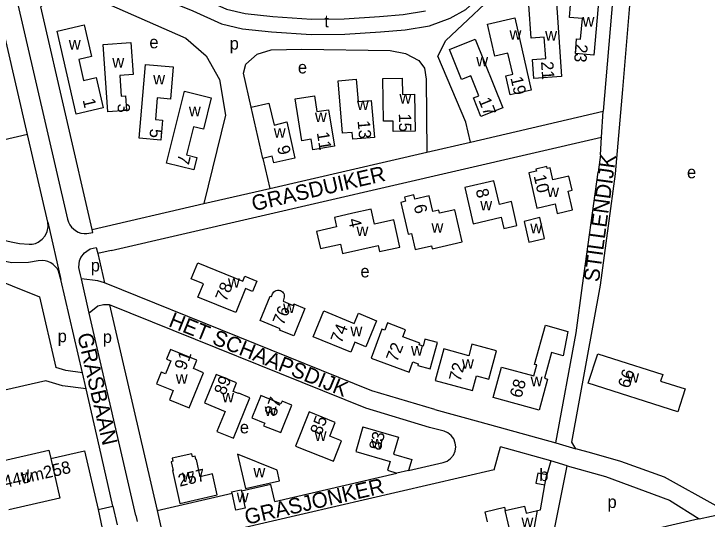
# Model space of a CAD drawing. Extents: x 155696 to 157795, y 382328 to 384028.
# Drawn here: x 156619.5 to 156844.2, y 382975.8 to 383139.6 of the extents above; entities that cross this region are included whole.
import ezdxf

# ---------------------------------------------------------------- set-up
doc = ezdxf.new("R2010")
doc.units = 0
for name, color, linetype in [('BLT_Basislijn', 7, 'Continuous'), ('BLT_Bebouwing', 7, 'Continuous'), ('BLT_Centroide', 7, 'Continuous'), ('BLT_Huisnummer', 7, 'Continuous'), ('BLT_Huisnummer_reeks', 7, 'Continuous'), ('BLT_Onderverdeling_panden', 7, 'Continuous'), ('BLT_Straatnaam', 7, 'Continuous')]:
    doc.layers.add(name, color=color, linetype=linetype)

msp = doc.modelspace()

# ---------------------------------------------------------------- linework, layer by layer
at = {"layer": 'BLT_Basislijn'}
for p, q in [((156813.95, 383148.39), (156810.53, 383107.98)), ((156644.85, 383069.71), (156628.2, 383141.84)), ((156767.48, 383098.04), (156810.53, 383107.98)), ((156810.04, 383099.66), (156810.53, 383107.98)), ((156809.64, 383093.83), (156810.04, 383099.66)), ((156753.42, 383094.79), (156767.48, 383098.04)), ((156700.23, 383092.7), (156702.47, 383083.02)), ((156702.47, 383083.02), (156753.42, 383094.79)), ((156809.64, 383093.83), (156808.88, 383088.24)), ((156681.12, 383078.09), (156702.47, 383083.02)), ((156644.85, 383069.71), (156681.12, 383078.09)), ((156630.46, 383072.04), (156634.74, 383053.52)), ((156641.73, 383023.24), (156634.74, 383053.52)), ((156642.94, 383018.02), (156641.73, 383023.24)), ((156629.86, 383020.68), (156603.98, 383014.7)), ((156647.3, 382999.12), (156642.94, 383018.02)), ((156795.24, 383000.6), (156801.69, 382998.65)), ((156651.6, 382980.07), (156647.3, 382999.12)), ((156775.25, 382991.84), (156777.21, 382999.26)), ((156793.58, 382994.71), (156777.21, 382999.26)), ((156642.37, 382997.98), (156646.77, 382978.92)), ((156747.46, 382991.62), (156758.68, 382994.17)), ((156798.86, 382993.08), (156793.58, 382994.71)), ((156775.25, 382991.84), (156668.54, 382967.19)), ((156704.07, 382981.57), (156743.7, 382990.76)), ((156646.77, 382978.92), (156651.6, 382980.07)), ((156646.77, 382978.92), (156648.17, 382972.84)), ((156651.6, 382980.07), (156652.97, 382973.98)), ((156665.9, 382978.59), (156667.12, 382973.33)), ((156841.69, 382975.88), (156850.34, 382977.87))]:
    msp.add_line(p, q, dxfattribs=at)
for points in [[(156624.06, 383159.74), (156634.99, 383161.39), (156641.65, 383161.73), (156646.47, 383160.41), (156654.67, 383156.22), (156664.2, 383151.34), (156679.47, 383145.14), (156688.43, 383141.04), (156694.45, 383139.66), (156703.4, 383138.69), (156716.03, 383137.88), (156726.59, 383137.94), (156738.01, 383138.69), (156745.69, 383139.31), (156752.98, 383140.57)], [(156625.19, 383154.85), (156635.49, 383156.41), (156641.1, 383156.7), (156644.65, 383155.72), (156652.4, 383151.77), (156662.12, 383146.79), (156677.48, 383140.55), (156686.81, 383136.28), (156693.62, 383134.72), (156702.97, 383133.7), (156715.88, 383132.88), (156726.77, 383132.94), (156738.37, 383133.7), (156746.32, 383134.34), (156754.28, 383135.72), (156760.97, 383138.19), (156766.06, 383140.98), (156769.64, 383144.39), (156774.48, 383155.97)], [(156767.48, 383098.04), (156766.03, 383104.42), (156756.96, 383125.83), (156759.58, 383130.94), (156779.26, 383149.57), (156783.18, 383151.73), (156786.92, 383152.81), (156793.91, 383153.46)], [(156800.36, 383000.81), (156809.66, 383051.7), (156812.28, 383070.91), (156814.57, 383087.69), (156816.87, 383115.08), (156819.83, 383150.19)], [(156619.84, 383146.88), (156636.91, 383073.01), (156637.21, 383072.05), (156637.65, 383071.24), (156638.18, 383070.49), (156638.79, 383069.88), (156639.48, 383069.34), (156640.3, 383068.87), (156641.22, 383068.54), (156642.24, 383068.35), (156643.11, 383068.37), (156645.08, 383068.74), (156644.85, 383069.71)], [(156628.2, 383141.84), (156632.04, 383145.42), (156635.54, 383147.2), (156643.06, 383145.94), (156675.2, 383131.65), (156681.81, 383125.97), (156686.11, 383118.34), (156688.06, 383106.69), (156681.12, 383078.09)], [(156623.9, 383100.44), (156613.46, 383145.65)], [(156696.39, 383109.34), (156693.89, 383120.38), (156694.69, 383123.31), (156698.36, 383126.52), (156702.9, 383127.96), (156712.88, 383128.13), (156741.52, 383127.73), (156746.43, 383126.73), (156750.83, 383124.46), (156752.6, 383121.97), (156753.12, 383118.39), (156753.42, 383094.79)], [(156623.9, 383100.44), (156608.07, 383096.79)], [(156630.46, 383072.04), (156623.9, 383100.44)], [(156651.04, 383062.93), (156810.04, 383099.66)], [(156795.24, 383000.6), (156801.78, 383036.17), (156803.88, 383051.57), (156808.88, 383088.24)], [(156614, 383067.01), (156616.23, 383066.23), (156618.6, 383065.64), (156621.37, 383065.15), (156624.45, 383064.91), (156625.43, 383064.97), (156626.46, 383065.19), (156627.33, 383065.58), (156628.72, 383066.54), (156629.65, 383067.65), (156630.34, 383069.05), (156630.63, 383070.54), (156630.46, 383072.04)], [(156594.52, 383067.19), (156592.24, 383062.18), (156627.84, 383047.86), (156633.13, 383024.93)], [(156634.74, 383053.52), (156634.01, 383056.17), (156633.49, 383057.06), (156632.92, 383057.73), (156632.27, 383058.37), (156631.44, 383058.9), (156630.5, 383059.32), (156629.59, 383059.55), (156628.71, 383059.64), (156627.33, 383059.52), (156624.27, 383059.03), (156618.84, 383058.91), (156614.37, 383059.7), (156610.18, 383060.99), (156594.52, 383067.19)], [(156641.38, 383053.66), (156641.07, 383054.99), (156640.73, 383056.45), (156640.59, 383057.42), (156640.62, 383058.6), (156640.79, 383059.54), (156641.24, 383060.64), (156642.41, 383062.11), (156643.11, 383062.68), (156644.26, 383063.42), (156646.21, 383063.87), (156646.66, 383061.92)], [(156651.04, 383062.93), (156646.66, 383061.92)], [(156646.66, 383061.92), (156648.86, 383052.39)], [(156648.86, 383052.39), (156646.74, 383053.1), (156641.38, 383053.66)], [(156643.94, 383042.57), (156641.38, 383053.66)], [(156755.92, 383011.32), (156735.55, 383017.44), (156648.86, 383052.39)], [(156650.51, 383045.26), (156648.5, 383045.33), (156646.69, 383044.8), (156643.94, 383042.57)], [(156650.51, 383045.26), (156665.9, 382978.59)], [(156758.94, 383004.33), (156754.24, 383005.56), (156733.61, 383011.75), (156650.51, 383045.26)], [(156659.08, 382977.01), (156643.94, 383042.57)], [(156641.73, 383023.24), (156636.36, 383023.98), (156633.13, 383024.93)], [(156642.94, 383018.02), (156635.3, 383019.08), (156629.86, 383020.68)], [(156755.92, 383011.32), (156770.51, 383007.34), (156795.24, 383000.6)], [(156758.68, 382994.17), (156760, 382994.65), (156761.08, 382995.44), (156761.98, 382996.58), (156762.55, 382997.83), (156762.78, 382999.25), (156762.61, 383000.48), (156762.09, 383001.87), (156761.27, 383002.94), (156760.18, 383003.8), (156758.94, 383004.33)], [(156801.69, 382998.65), (156800.36, 383000.81)], [(156850.34, 382977.87), (156847.22, 382980.12), (156830.38, 382989.42), (156816.24, 382994.48), (156806.84, 382997.22), (156801.69, 382998.65)], [(156631.47, 382995.47), (156642.37, 382997.98)], [(156793.58, 382994.71), (156792.3, 382990.14)], [(156841.69, 382975.88), (156793.67, 382964.78), (156793.48, 382966.1), (156798.86, 382993.08)], [(156798.86, 382993.08), (156811.25, 382989.69), (156832.09, 382981.96), (156841.69, 382975.88)], [(156704.07, 382981.57), (156702.82, 382987.04), (156693.25, 382984.85)], [(156789.28, 382978.61), (156790.2, 382978.86), (156791.68, 382986.91)], [(156665.9, 382978.59), (156690.21, 382984.2)], [(156659.08, 382977.01), (156659.51, 382975.09)]]:
    msp.add_lwpolyline(points, dxfattribs=at)
at = {"layer": 'BLT_Bebouwing'}
for p, q in [((156700.23, 383092.7), (156696.39, 383109.34)), ((156754.48, 383024.5), (156756.8, 383033.02)), ((156678.81, 383027.4), (156670.28, 383030.83)), ((156805.73, 383019.85), (156808.78, 383029.43)), ((156747.46, 382991.62), (156743.7, 382990.76)), ((156791.68, 382986.91), (156792.3, 382990.14))]:
    msp.add_line(p, q, dxfattribs=at)
for points in [[(156800.32, 383146.68), (156809.28, 383145.88), (156807.54, 383126.23), (156801.53, 383126.76), (156801.94, 383131.45), (156803.21, 383131.34), (156803.8, 383138.02), (156799.58, 383138.39)], [(156786.42, 383142.53), (156795.4, 383143.15), (156797.06, 383119.23), (156788.07, 383118.61), (156787.64, 383124.75), (156791.9, 383125.05), (156791.41, 383132.03), (156787.17, 383131.73)], [(156633.5, 383133.94), (156642.27, 383135.97), (156644.64, 383125.72), (156640.54, 383124.77), (156642.1, 383118.01), (156646.21, 383118.96), (156648.49, 383109.11), (156639.72, 383107.08)], [(156760.73, 383128.01), (156769.08, 383131.38), (156778.05, 383109.15), (156770.9, 383106.27), (156768.47, 383112.3), (156770.27, 383113.02), (156767.65, 383119.5), (156764.66, 383118.29)], [(156648.42, 383129.66), (156657.4, 383130.29), (156658.12, 383119.88), (156653.85, 383119.58), (156654.31, 383112.89), (156655.64, 383112.98), (156655.97, 383108.23), (156649.95, 383107.81)], [(156662.19, 383123.15), (156671.15, 383122.37), (156670.24, 383111.93), (156665.97, 383112.3), (156665.36, 383105.35), (156667.7, 383105.15), (156667.13, 383098.66), (156660.1, 383099.27)], [(156724.59, 383117.88), (156730.43, 383118.39), (156731.07, 383111.13), (156735.34, 383111.5), (156736.39, 383099.54), (156729.38, 383098.92), (156729.19, 383101.13), (156726.08, 383100.85)], [(156739.09, 383118.59), (156745.42, 383118.7), (156745.52, 383113.45), (156749.35, 383113.52), (156749.56, 383101.51), (156742.5, 383101.39), (156742.44, 383104.79), (156739.33, 383104.74)], [(156674.76, 383114.49), (156683.49, 383112.32), (156680.96, 383102.15), (156677.77, 383102.94), (156675.5, 383093.83), (156678.82, 383093), (156677.83, 383089.02), (156668.96, 383091.23)], [(156710.65, 383112.06), (156716.92, 383113.05), (156717.73, 383107.89), (156721.48, 383108.49), (156723.4, 383096.65), (156716.44, 383095.51), (156715.9, 383098.91), (156712.82, 383098.42)], [(156793.36, 383089.65), (156792.43, 383089.44), (156792.28, 383090.08), (156788.76, 383089.26), (156788.91, 383088.61), (156786.42, 383088.04), (156789.07, 383076.64), (156794.93, 383077.98), (156795.63, 383074.87), (156800.56, 383076.01), (156799.2, 383082.08), (156800.49, 383082.38), (156799.42, 383086.97), (156794.27, 383085.77)], [(156775.14, 383085.46), (156765.7, 383083.28), (156768.4, 383071.55), (156777.5, 383073.67), (156778.37, 383069.96), (156782.6, 383070.95), (156780.78, 383078.74), (156776.89, 383077.83)], [(156735.31, 383076.3), (156729.42, 383074.96), (156723.42, 383073.58), (156724.11, 383070.56), (156717.57, 383069.08), (156718.85, 383063.49), (156725.38, 383064.97), (156726.06, 383061.95), (156737.59, 383064.55), (156738.05, 383062.51), (156744.64, 383063.99), (156742.66, 383072.78), (156736.44, 383071.37)], [(156784.93, 383072.32), (156786.42, 383065.6), (156791.56, 383066.81), (156790.05, 383073.53)], [(156679.17, 383047.72), (156680.93, 383052.1), (156677, 383053.68), (156679.09, 383058.86), (156693.76, 383052.94), (156694.4, 383054.52), (156698.23, 383052.97), (156696.87, 383049.6), (156694.54, 383050.54), (156691.41, 383042.78)], [(156699.3, 383040.17), (156702.55, 383048.13), (156703.02, 383047.94), (156703.36, 383048.79), (156703.56, 383049.16), (156703.82, 383049.47), (156704.14, 383049.72), (156704.55, 383049.91), (156704.97, 383050.02), (156705.41, 383050.03), (156705.67, 383049.97), (156705.93, 383049.9), (156706.26, 383049.73), (156706.55, 383049.49), (156706.81, 383049.19), (156706.99, 383048.9), (156707.1, 383048.55), (156707.15, 383048.15), (156707.14, 383047.75), (156707.01, 383047.32), (156706.78, 383046.42), (156710.04, 383045.1), (156710.22, 383045.55), (156713.83, 383044.09), (156710.23, 383035.19), (156705.61, 383037.07), (156705.78, 383037.52)], [(156719.93, 383043.34), (156729.84, 383039.28), (156731.17, 383042.54), (156737.03, 383040.13), (156733.63, 383031.69), (156730.02, 383033.15), (156728.71, 383029.91), (156716.48, 383034.92)], [(156774.87, 383015.21), (156777.57, 383025.13), (156788.08, 383022.27), (156789.04, 383025.79), (156788.31, 383025.99), (156791.82, 383038.65), (156799.07, 383036.63), (156797.62, 383028.76), (156793.76, 383029.83), (156791.49, 383021.49), (156792.52, 383021.2), (156789.79, 383011.16)], [(156775.92, 383030.41), (156767.99, 383032.52), (156767, 383028.78), (156758.85, 383030.98), (156756.08, 383020.75), (156768.14, 383017.49), (156769.45, 383022.29), (156773.47, 383021.22)], [(156685.06, 383022.75), (156681.27, 383013.47), (156687.95, 383010.76), (156685.3, 383004.21), (156690.68, 383002.06), (156695.99, 383015.15), (156692.39, 383016.62), (156692.35, 383016.51), (156690.57, 383017.24), (156691.71, 383020.05)], [(156706.42, 383014.09), (156706.08, 383013.25), (156699.56, 383015.87), (156699.44, 383015.59), (156696.62, 383008.62), (156700.8, 383006.93), (156700.47, 383006.11), (156706.03, 383003.87), (156709.62, 383012.8)], [(156715.2, 383010.63), (156710.77, 382999.48), (156723.08, 382994.59), (156725.72, 383001.23), (156721.94, 383002.73), (156723.68, 383007.12)], [(156677.15, 382997.04), (156670.83, 382995.6), (156671.06, 382994.6), (156670.47, 382994.45), (156671.09, 382991.64), (156670.93, 382991.6), (156673.32, 382980.93), (156685.44, 382983.67), (156683.89, 382990.49), (156679.93, 382989.59), (156678.7, 382995.16), (156678.51, 382995.12), (156678.29, 382996.22), (156677.36, 382996.03)], [(156692.02, 382996.87), (156694.54, 382985.71), (156705.65, 382988.22), (156704.87, 382991.67)]]:
    msp.add_lwpolyline(points, close=True, dxfattribs=at)
for points in [[(156787.25, 383114.88), (156780.42, 383113.31), (156778.99, 383119.52), (156781.22, 383120.04), (156779.65, 383126.86), (156775.45, 383125.89), (156773.08, 383136.22), (156781.87, 383138.25), (156787.25, 383114.88)], [(156696.39, 383109.34), (156702.12, 383110.67), (156703.83, 383103.5), (156707.95, 383104.53), (156710.63, 383092.83), (156703.75, 383091.25), (156703.27, 383093.4), (156700.23, 383092.7)], [(156744.95, 383078.47), (156747.31, 383068.19), (156748.41, 383068.44), (156749.61, 383063.19), (156754.86, 383064.4), (156755.1, 383063.4), (156764.84, 383065.66), (156762.43, 383076.07), (156757.51, 383074.93), (156757.26, 383075.99), (156755.33, 383075.54), (156754.16, 383080.58), (156749.46, 383079.49), (156749.13, 383080.89), (156746.13, 383080.2), (156746.45, 383078.82), (156744.95, 383078.47)], [(156756.8, 383033.02), (156752.77, 383034.11), (156752.16, 383031.87), (156750.91, 383032.34), (156751.1, 383032.85), (156745.62, 383034.87), (156746.49, 383037.22), (156740.6, 383039.4), (156739.73, 383037.05), (156738.83, 383037.39), (156735.36, 383028.01), (156747.62, 383023.47), (156748.87, 383026.85), (156750.61, 383026.21), (156750.44, 383025.6), (156754.48, 383024.5)], [(156670.28, 383030.83), (156669.02, 383027.7), (156670.38, 383027.14), (156668.67, 383022.93), (156667.27, 383023.49), (156665.74, 383019.65)], [(156808.78, 383029.43), (156813.54, 383027.91), (156829.84, 383022.71), (156829.16, 383020.57), (156837.1, 383018.01), (156836.26, 383015.38), (156834.74, 383010.62), (156805.73, 383019.85)], [(156665.74, 383019.65), (156671.12, 383017.47), (156669.91, 383014.5), (156676.35, 383011.88), (156680.96, 383023.29), (156677.7, 383024.61), (156678.81, 383027.4)], [(156732.66, 383005.77), (156730.34, 382997.77), (156741.46, 382994.52), (156740.62, 382991.68), (156743.7, 382990.76)], [(156732.66, 383005.77), (156744.15, 383002.44), (156742.54, 382996.85), (156748.48, 382995.11), (156747.46, 382991.62)], [(156614.32, 382994.38), (156630.84, 382998.19), (156631.47, 382995.47)], [(156631.47, 382995.47), (156634.44, 382982.62), (156617.91, 382978.81)], [(156792.3, 382990.14), (156789.33, 382990.71), (156788.72, 382987.48), (156791.68, 382986.91)], [(156690.1, 382984.68), (156693.13, 382985.37), (156693.25, 382984.85)], [(156693.25, 382984.85), (156694.48, 382979.4)], [(156690.21, 382984.2), (156690.1, 382984.68)], [(156694.48, 382979.4), (156691.45, 382978.72), (156690.21, 382984.2)], [(156773.08, 382974.91), (156772.31, 382978.2), (156778.54, 382979.68), (156778.8, 382978.64)], [(156778.8, 382978.64), (156785.04, 382980.07), (156785.57, 382977.76), (156789.28, 382978.61)], [(156788.11, 382967.6), (156787.63, 382969.7), (156789.28, 382978.61)]]:
    msp.add_lwpolyline(points, dxfattribs=at)
at = {"layer": 'BLT_Onderverdeling_panden'}
msp.add_line((156781.69, 382966.12), (156778.8, 382978.64), dxfattribs=at)

# ---------------------------------------------------------------- texts
at = {"layer": 'BLT_Centroide'}
for s, p in [('t', (156720.14, 383135.19)), ('w', (156803.84, 383135.44)), ('w', (156780.17, 383131.2)), ('w', (156791.73, 383130.89)), ('w', (156637.3, 383127.98)), ('e', (156663.43, 383128.41)), ('p', (156689.45, 383127.99)), ('w', (156651.4, 383122.14)), ('w', (156769.39, 383122.55)), ('e', (156711.58, 383120.26)), ('w', (156664.66, 383116.69)), ('w', (156744.5, 383110.5)), ('w', (156730.7, 383108.41)), ('w', (156676.23, 383106.41)), ('w', (156717.09, 383104.5)), ('w', (156703.75, 383099.44)), ('e', (156837.72, 383086.29)), ('w', (156792.37, 383080.19)), ('w', (156770.69, 383075.85)), ('w', (156730.57, 383067.55)), ('w', (156754.87, 383068.65)), ('w', (156786.9, 383068.48)), ('p', (156644.42, 383056.09)), ('e', (156731.85, 383054.17)), ('w', (156688.89, 383050.81)), ('w', (156706.77, 383042.59)), ('w', (156728.61, 383035.11)), ('p', (156633.7, 383033.17)), ('p', (156648.32, 383032.93)), ('w', (156748.24, 383028.85)), ('w', (156764.77, 383024.59)), ('w', (156818.31, 383020.03)), ('w', (156671.98, 383019.7)), ('w', (156787.03, 383018.9)), ('w', (156687.01, 383013.66)), ('w', (156700.79, 383009.22)), ('e', (156692.75, 383003.63)), ('w', (156716.99, 383001.17)), ('w', (156735.32, 382998.77)), ('w', (156697.15, 382989.36)), ('b', (156789.83, 382988.19)), ('w', (156621.67, 382987.88)), ('w', (156673.99, 382987.82)), ('p', (156811.95, 382979.45)), ('w', (156784.05, 382973.25))]:
    msp.add_text(s, height=4, dxfattribs=at).set_placement(p)
msp.add_text('w', height=4, rotation=359, dxfattribs=at).set_placement((156691.7, 382981.34))
at = {"layer": 'BLT_Huisnummer'}
for s, rotation, p in [('23', 264.9395, (156801.62, 383129.95)), ('21', 273.9621, (156790.38, 383124.06)), ('19', 282.9621, (156780.46, 383118.79)), ('1', 283.0293, (156641.76, 383111.69)), ('17', 291.9847, (156770.05, 383111.58)), ('3', 274.0073, (156653.04, 383110.42)), ('15', 271.0073, (156744.28, 383107.25)), ('13', 275.0073, (156730.91, 383104.87)), ('5', 265.0073, (156663.69, 383102.46)), ('11', 279.0073, (156717.69, 383101.05)), ('9', 283.0073, (156704.8, 383096.46)), ('7', 256.0073, (156673.02, 383094.3)), ('10', 283.0032, (156787.97, 383087.03)), ('8', 283.0032, (156769.19, 383082.48)), ('6', 283.0032, (156749.1, 383077.4)), ('4', 283.0032, (156727.84, 383072.9)), ('78', 68.0344, (156688.32, 383046.08)), ('76', 67.9541, (156706.91, 383038.39)), ('74', 68.4147, (156725.7, 383032.57)), ('72', 68.4147, (156743.69, 383026.5)), ('91', 69.8147, (156675.14, 383023.83)), ('72', 75.4147, (156764.29, 383020.18)), ('66', 72.3121, (156818.99, 383017.98)), ('89', 69.8147, (156688.01, 383015.75)), ('68', 74.3121, (156784, 383014.83)), ('87', 69.8147, (156704.35, 383008.86)), ('85', 69.8147, (156719.14, 383002.81)), ('83', 75.4147, (156738.38, 382997.84)), ('257', 13.2925, (156673.23, 382986.32))]:
    msp.add_text(s, height=4, rotation=rotation, dxfattribs=at).set_placement(p)
at = {"layer": 'BLT_Huisnummer_reeks'}
msp.add_text('244t/m258', height=4, rotation=13.0091, dxfattribs=at).set_placement((156613.62, 382985.21))
at = {"layer": 'BLT_Straatnaam'}
for s, rotation, p in [('STILLENDIJK', 82.2397, (156809.15, 383052.47)), ('GRASDUIKER', 13.0067, (156697.2, 383075.58)), ('HET SCHAAPSDIJK', 338.0398, (156669.34, 383038.42)), ('GRASBAAN', 283.0066, (156639.99, 383035.59)), ('GRASJONKER', 13.007, (156694.94, 382973.98))]:
    msp.add_text(s, height=5, rotation=rotation, dxfattribs=at).set_placement(p)

doc.saveas('drawing.dxf')
